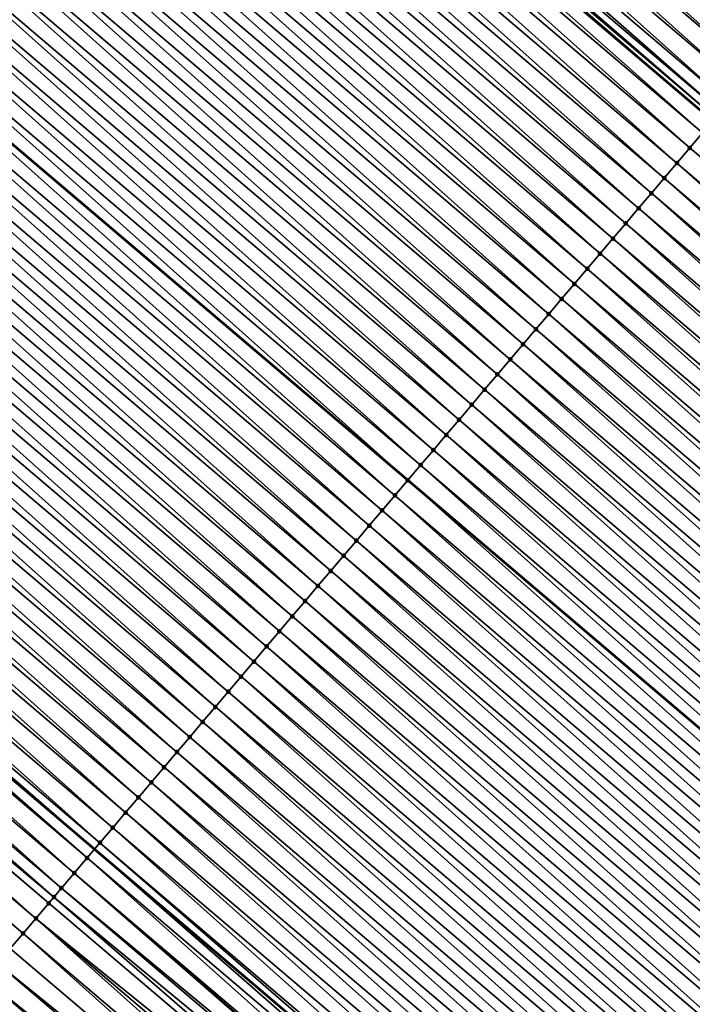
# Model space of a CAD drawing. Header units: feet. Extents: x 2007189 to 2022806, y 818621 to 837694.
# Tile 341 of 680: x 2015553 to 2015570, y 820127 to 820152. Entities that reach past the tile are written whole.
import ezdxf

# ---------------------------------------------------------------- set-up
doc = ezdxf.new("R2010")
doc.units = ezdxf.units.FT
doc.header["$MEASUREMENT"] = 0
for name, color, linetype, lineweight in [('EP_Travel Lane', 172, 'Continuous', 53), ('Road Shots', 141, 'Continuous', 100), ('Road X-Section', 40, 'Continuous', 13), ('STRIPING', 60, 'Continuous', 53)]:
    doc.layers.add(name, color=color, linetype=linetype, lineweight=lineweight)
doc.layers.add('I-77-MM17-21_SB-Surface-TIN', color=7, linetype='Continuous')

msp = doc.modelspace()

# ---------------------------------------------------------------- linework, layer by layer
at = {"layer": 'EP_Travel Lane'}
for points in [[(2015389.885161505, 820305.9431912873, 254.3724983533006), (2015404.477025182, 820292.9223736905, 254.4036297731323), (2015419.46987167, 820279.6855020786, 254.4127378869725), (2015434.463940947, 820266.4500790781, 254.453842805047), (2015449.413424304, 820253.4036363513, 254.4975981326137), (2015464.557544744, 820240.3403664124, 254.586789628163), (2015479.701666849, 820227.2770950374, 254.6751473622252), (2015494.855067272, 820214.2997339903, 254.7118659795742), (2015510.046053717, 820201.2910212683, 254.8001306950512), (2015525.256119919, 820188.3278856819, 254.9221021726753), (2015540.509567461, 820175.3925680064, 255.0499853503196), (2015555.762980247, 820162.4572798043, 255.1873302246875), (2015570.975721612, 820149.5367180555, 255.3579410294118), (2015586.218726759, 820136.5902218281, 255.5578152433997), (2015601.443424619, 820123.712927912, 255.7737022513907), (2015616.741094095, 820110.8309482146, 255.9642285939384), (2015632.038367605, 820097.9493019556, 256.2039738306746)], [(2015373.59463393, 820288.674517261, 255.097414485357), (2015388.679794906, 820275.0320144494, 255.1113229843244), (2015403.670622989, 820261.7927349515, 255.0589505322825), (2015418.661331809, 820248.5535607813, 255.1276994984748), (2015433.814420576, 820235.3225645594, 255.1719085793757), (2015448.958717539, 820222.2591423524, 255.1719629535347), (2015464.102815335, 820209.1958919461, 255.2725838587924), (2015479.301225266, 820196.1397685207, 255.3186618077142), (2015494.472375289, 820183.1077814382, 255.3854157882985), (2015509.673187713, 820170.093450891, 255.4526870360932), (2015524.887808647, 820157.1123071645, 255.5289592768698), (2015540.102447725, 820144.1311479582, 255.6002777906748), (2015555.367828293, 820131.1649169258, 255.7163127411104), (2015570.611160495, 820118.2181429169, 255.8655700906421), (2015585.913922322, 820105.2753950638, 256.0268994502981), (2015601.211586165, 820092.39342011, 256.2181326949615), (2015616.509401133, 820079.5113178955, 256.3905773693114), (2015631.817988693, 820066.6224757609, 256.5883754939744)]]:
    msp.add_polyline3d(points, dxfattribs=at)
at = {"layer": 'I-77-MM17-21_SB-Surface-TIN', "color": 128, "linetype": 'Continuous', "lineweight": -3}
for points in [[(2015572.659956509, 820151.5181343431, 255.2375710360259), (2015557.778142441, 820164.8146919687, 255.0326751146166), (2015557.453260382, 820164.4346239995, 255.0564258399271)], [(2015572.659956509, 820151.5181343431, 255.2375710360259), (2015572.983831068, 820151.899061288, 255.2071740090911), (2015557.778142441, 820164.8146919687, 255.0326751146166)], [(2015572.336152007, 820151.137147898, 255.2571234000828), (2015557.453260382, 820164.4346239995, 255.0564258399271), (2015557.128377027, 820164.0545571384, 255.0805303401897)], [(2015572.336152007, 820151.137147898, 255.2571234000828), (2015572.659956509, 820151.5181343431, 255.2375710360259), (2015557.453260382, 820164.4346239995, 255.0564258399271)], [(2015572.012330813, 820150.7561756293, 255.2792596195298), (2015557.128377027, 820164.0545571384, 255.0805303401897), (2015556.803502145, 820163.6744830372, 255.1023228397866)], [(2015572.012330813, 820150.7561756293, 255.2792596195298), (2015572.336152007, 820151.137147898, 255.2571234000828), (2015557.128377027, 820164.0545571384, 255.0805303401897)], [(2015571.688458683, 820150.3752466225, 255.309280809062), (2015556.803502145, 820163.6744830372, 255.1023228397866), (2015556.478609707, 820163.2944239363, 255.1289055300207)], [(2015571.688458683, 820150.3752466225, 255.309280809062), (2015572.012330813, 820150.7561756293, 255.2792596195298), (2015556.803502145, 820163.6744830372, 255.1023228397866)], [(2015571.364563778, 820149.9943369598, 255.3428277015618), (2015556.478609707, 820163.2944239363, 255.1289055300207), (2015556.153663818, 820162.9144105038, 255.1700720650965)], [(2015571.364563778, 820149.9943369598, 255.3428277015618), (2015571.688458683, 820150.3752466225, 255.309280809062), (2015556.478609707, 820163.2944239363, 255.1289055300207)], [(2015571.167656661, 820149.7627018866, 255.35812906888), (2015556.153663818, 820162.9144105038, 255.1700720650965), (2015555.943153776, 820162.6681531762, 255.1869284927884)], [(2015571.167656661, 820149.7627018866, 255.35812906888), (2015571.364563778, 820149.9943369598, 255.3428277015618), (2015556.153663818, 820162.9144105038, 255.1700720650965)], [(2015571.040784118, 820149.6133294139, 255.3585342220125), (2015555.943153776, 820162.6681531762, 255.1869284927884), (2015555.828804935, 820162.5343227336, 255.1874994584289)], [(2015571.040784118, 820149.6133294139, 255.3585342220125), (2015571.167656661, 820149.7627018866, 255.35812906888), (2015555.943153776, 820162.6681531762, 255.1869284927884)], [(2015570.717124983, 820149.2322195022, 255.3555833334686), (2015555.762980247, 820162.4572798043, 255.1873302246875), (2015555.504012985, 820162.1541777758, 255.1866644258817)], [(2015555.828804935, 820162.5343227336, 255.1874994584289), (2015555.762980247, 820162.4572798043, 255.1873302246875), (2015570.975721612, 820149.5367180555, 255.3579410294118)], [(2015570.717124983, 820149.2322195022, 255.3555833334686), (2015570.975721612, 820149.5367180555, 255.3579410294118), (2015555.762980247, 820162.4572798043, 255.1873302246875)], [(2015571.040784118, 820149.6133294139, 255.3585342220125), (2015555.828804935, 820162.5343227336, 255.1874994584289), (2015570.975721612, 820149.5367180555, 255.3579410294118)], [(2015570.393395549, 820148.851169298, 255.3635148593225), (2015555.504012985, 820162.1541777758, 255.1866644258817), (2015555.179200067, 820161.774050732, 255.1915501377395)], [(2015570.393395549, 820148.851169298, 255.3635148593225), (2015570.717124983, 820149.2322195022, 255.3555833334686), (2015555.504012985, 820162.1541777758, 255.1866644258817)], [(2015570.069668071, 820148.4701174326, 255.3711436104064), (2015555.179200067, 820161.774050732, 255.1915501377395), (2015554.854364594, 820161.3939429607, 255.2025903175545)], [(2015570.069668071, 820148.4701174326, 255.3711436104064), (2015570.393395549, 820148.851169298, 255.3635148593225), (2015555.179200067, 820161.774050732, 255.1915501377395)], [(2015569.745953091, 820148.0890549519, 255.3768375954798), (2015554.854364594, 820161.3939429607, 255.2025903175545), (2015554.529542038, 820161.013824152, 255.2101058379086)], [(2015569.745953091, 820148.0890549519, 255.3768375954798), (2015570.069668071, 820148.4701174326, 255.3711436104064), (2015554.854364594, 820161.3939429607, 255.2025903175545)], [(2015569.422235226, 820147.707994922, 255.3829782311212), (2015554.529542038, 820161.013824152, 255.2101058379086), (2015554.204723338, 820160.6337020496, 255.2165695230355)], [(2015569.422235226, 820147.707994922, 255.3829782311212), (2015569.745953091, 820148.0890549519, 255.3768375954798), (2015554.529542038, 820161.013824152, 255.2101058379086)], [(2015569.098512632, 820147.326938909, 255.3898510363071), (2015554.204723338, 820160.6337020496, 255.2165695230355), (2015553.879909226, 820160.2535760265, 255.2217811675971)], [(2015569.098512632, 820147.326938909, 255.3898510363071), (2015569.422235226, 820147.707994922, 255.3829782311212), (2015554.204723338, 820160.6337020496, 255.2165695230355)], [(2015568.77478155, 820146.9458901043, 255.3980376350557), (2015553.879909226, 820160.2535760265, 255.2217811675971), (2015553.555078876, 820159.8734638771, 255.2314232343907)], [(2015568.77478155, 820146.9458901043, 255.3980376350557), (2015569.098512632, 820147.326938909, 255.3898510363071), (2015553.879909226, 820160.2535760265, 255.2217811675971)], [(2015568.451052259, 820146.5648397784, 255.4059469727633), (2015553.555078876, 820159.8734638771, 255.2314232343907), (2015553.2302499, 820159.4933505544, 255.240690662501)], [(2015568.451052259, 820146.5648397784, 255.4059469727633), (2015568.77478155, 820146.9458901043, 255.3980376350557), (2015553.555078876, 820159.8734638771, 255.2314232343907)], [(2015568.127319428, 820146.1837924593, 255.4144043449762), (2015553.2302499, 820159.4933505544, 255.240690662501), (2015552.905418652, 820159.1132391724, 255.2505778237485)], [(2015568.127319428, 820146.1837924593, 255.4144043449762), (2015568.451052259, 820146.5648397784, 255.4059469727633), (2015553.2302499, 820159.4933505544, 255.240690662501)], [(2015567.803589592, 820145.8027425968, 255.4223981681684), (2015552.905418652, 820159.1132391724, 255.2505778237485), (2015552.580588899, 820158.7331265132, 255.2600571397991)], [(2015567.803589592, 820145.8027425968, 255.4223981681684), (2015568.127319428, 820146.1837924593, 255.4144043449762), (2015552.905418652, 820159.1132391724, 255.2505778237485)], [(2015567.479863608, 820145.4216894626, 255.4297956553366), (2015552.580588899, 820158.7331265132, 255.2600571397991), (2015552.255759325, 820158.3530137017, 255.2694877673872)], [(2015567.479863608, 820145.4216894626, 255.4297956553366), (2015567.803589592, 820145.8027425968, 255.4223981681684), (2015552.580588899, 820158.7331265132, 255.2600571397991)], [(2015567.156141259, 820145.0406332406, 255.4366303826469), (2015552.255759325, 820158.3530137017, 255.2694877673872), (2015551.930929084, 820157.9729014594, 255.2791002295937)], [(2015567.156141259, 820145.0406332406, 255.4366303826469), (2015567.479863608, 820145.4216894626, 255.4297956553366), (2015552.255759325, 820158.3530137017, 255.2694877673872)], [(2015566.832407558, 820144.6595866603, 255.4452223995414), (2015551.930929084, 820157.9729014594, 255.2791002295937), (2015551.606098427, 820157.5927895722, 255.2888260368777)], [(2015566.832407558, 820144.6595866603, 255.4452223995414), (2015567.156141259, 820145.0406332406, 255.4366303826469), (2015551.930929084, 820157.9729014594, 255.2791002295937)], [(2015566.508675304, 820144.2785388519, 255.4535905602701), (2015551.606098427, 820157.5927895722, 255.2888260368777), (2015551.281266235, 820157.2126789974, 255.2989709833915)], [(2015566.508675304, 820144.2785388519, 255.4535905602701), (2015566.832407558, 820144.6595866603, 255.4452223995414), (2015551.606098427, 820157.5927895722, 255.2888260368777)], [(2015566.184947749, 820143.8974870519, 255.4612312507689), (2015551.281266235, 820157.2126789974, 255.2989709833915), (2015550.956439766, 820156.8325635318, 255.3075540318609)], [(2015566.184947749, 820143.8974870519, 255.4612312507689), (2015566.508675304, 820144.2785388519, 255.4535905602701), (2015551.281266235, 820157.2126789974, 255.2989709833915)], [(2015565.861220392, 820143.5164350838, 255.4688412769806), (2015550.956439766, 820156.8325635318, 255.3075540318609), (2015550.631615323, 820156.4524463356, 255.3155844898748)], [(2015565.861220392, 820143.5164350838, 255.4688412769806), (2015566.184947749, 820143.8974870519, 255.4612312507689), (2015550.956439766, 820156.8325635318, 255.3075540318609)], [(2015565.537490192, 820143.13538553, 255.4768913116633), (2015550.631615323, 820156.4524463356, 255.3155844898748), (2015550.306790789, 820156.0723292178, 255.323639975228)], [(2015565.537490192, 820143.13538553, 255.4768913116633), (2015565.861220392, 820143.5164350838, 255.4688412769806), (2015550.631615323, 820156.4524463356, 255.3155844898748)], [(2015565.213753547, 820142.7543414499, 255.4859390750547), (2015550.306790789, 820156.0723292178, 255.323639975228), (2015549.98196114, 820155.6922164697, 255.333090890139)], [(2015565.213753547, 820142.7543414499, 255.4859390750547), (2015565.537490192, 820143.13538553, 255.4768913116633), (2015550.306790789, 820156.0723292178, 255.323639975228)], [(2015564.890024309, 820142.3732910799, 255.4938403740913), (2015549.98196114, 820155.6922164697, 255.333090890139), (2015549.657132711, 820155.3121026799, 255.3422090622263)], [(2015564.890024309, 820142.3732910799, 255.4938403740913), (2015565.213753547, 820142.7543414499, 255.4859390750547), (2015549.98196114, 820155.6922164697, 255.333090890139)], [(2015564.566282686, 820141.992251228, 255.5036586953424), (2015549.657132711, 820155.3121026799, 255.3422090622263), (2015549.332301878, 820154.9319909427, 255.351982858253)], [(2015564.566282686, 820141.992251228, 255.5036586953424), (2015564.890024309, 820142.3732910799, 255.4938403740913), (2015549.657132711, 820155.3121026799, 255.3422090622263)], [(2015564.24253422, 820141.6112171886, 255.5145364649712), (2015549.332301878, 820154.9319909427, 255.351982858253), (2015549.007472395, 820154.5518780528, 255.3613884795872)], [(2015564.24253422, 820141.6112171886, 255.5145364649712), (2015564.566282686, 820141.992251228, 255.5036586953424), (2015549.332301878, 820154.9319909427, 255.351982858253)], [(2015563.918808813, 820141.2301635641, 255.5218446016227), (2015549.007472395, 820154.5518780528, 255.3613884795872), (2015548.68264703, 820154.1717616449, 255.3696706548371)], [(2015563.918808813, 820141.2301635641, 255.5218446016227), (2015564.24253422, 820141.6112171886, 255.5145364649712), (2015549.007472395, 820154.5518780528, 255.3613884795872)], [(2015563.595083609, 820140.8491097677, 255.5291214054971), (2015548.68264703, 820154.1717616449, 255.3696706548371), (2015548.357836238, 820153.7916327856, 255.3739765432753)], [(2015563.595083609, 820140.8491097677, 255.5291214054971), (2015563.918808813, 820141.2301635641, 255.5218446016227), (2015548.68264703, 820154.1717616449, 255.3696706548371)], [(2015548.357836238, 820153.7916327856, 255.3739765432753), (2015548.033039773, 820153.4114914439, 255.3743408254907), (2015563.271381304, 820140.4680362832, 255.5328350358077)], [(2015563.595083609, 820140.8491097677, 255.5291214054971), (2015548.357836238, 820153.7916327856, 255.3739765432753), (2015563.271381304, 820140.4680362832, 255.5328350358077)], [(2015562.947718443, 820140.0869297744, 255.5304791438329), (2015548.033039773, 820153.4114914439, 255.3743408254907), (2015547.708210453, 820153.0313786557, 255.3837344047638)], [(2015562.947718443, 820140.0869297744, 255.5304791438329), (2015563.271381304, 820140.4680362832, 255.5328350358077), (2015548.033039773, 820153.4114914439, 255.3743408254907)], [(2015562.623984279, 820139.7058835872, 255.5391428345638), (2015547.708210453, 820153.0313786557, 255.3837344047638), (2015547.383390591, 820152.6512575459, 255.3905151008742)], [(2015562.623984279, 820139.7058835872, 255.5391428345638), (2015562.947718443, 820140.0869297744, 255.5304791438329), (2015547.708210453, 820153.0313786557, 255.3837344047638)], [(2015562.300247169, 820139.3248399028, 255.5482626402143), (2015547.383390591, 820152.6512575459, 255.3905151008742), (2015547.058556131, 820152.271148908, 255.4012785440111)], [(2015562.300247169, 820139.3248399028, 255.5482626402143), (2015562.623984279, 820139.7058835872, 255.5391428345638), (2015547.383390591, 820152.6512575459, 255.3905151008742)], [(2015561.976521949, 820138.9437861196, 255.5555418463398), (2015547.058556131, 820152.271148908, 255.4012785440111), (2015546.733730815, 820151.8910324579, 255.4095472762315)], [(2015561.976521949, 820138.9437861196, 255.5555418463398), (2015562.300247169, 820139.3248399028, 255.5482626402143), (2015547.058556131, 820152.271148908, 255.4012785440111)], [(2015561.652799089, 820138.5627303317, 255.562455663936), (2015546.733730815, 820151.8910324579, 255.4095472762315), (2015546.40890393, 820151.5109173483, 255.4182440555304)], [(2015561.652799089, 820138.5627303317, 255.562455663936), (2015561.976521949, 820138.9437861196, 255.5555418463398), (2015546.733730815, 820151.8910324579, 255.4095472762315)], [(2015561.329065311, 820138.1816838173, 255.5710597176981), (2015546.40890393, 820151.5109173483, 255.4182440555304), (2015546.084078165, 820151.1308012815, 255.4266351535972)], [(2015561.329065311, 820138.1816838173, 255.5710597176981), (2015561.652799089, 820138.5627303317, 255.562455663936), (2015546.40890393, 820151.5109173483, 255.4182440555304)], [(2015561.005330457, 820137.8006382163, 255.5798302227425), (2015546.084078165, 820151.1308012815, 255.4266351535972), (2015545.759250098, 820150.7506871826, 255.435654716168)], [(2015561.005330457, 820137.8006382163, 255.5798302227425), (2015561.329065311, 820138.1816838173, 255.5710597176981), (2015546.084078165, 820151.1308012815, 255.4266351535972)], [(2015560.681598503, 820137.4195901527, 255.5881518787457), (2015545.759250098, 820150.7506871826, 255.435654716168), (2015545.434417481, 820150.3705769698, 255.4459152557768)], [(2015560.681598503, 820137.4195901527, 255.5881518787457), (2015561.005330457, 820137.8006382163, 255.5798302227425), (2015545.759250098, 820150.7506871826, 255.435654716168)], [(2015560.357858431, 820137.038548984, 255.5977302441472), (2015545.434417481, 820150.3705769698, 255.4459152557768), (2015545.109583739, 820149.9904677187, 255.4564828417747)], [(2015560.357858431, 820137.038548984, 255.5977302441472), (2015560.681598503, 820137.4195901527, 255.5881518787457), (2015545.434417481, 820150.3705769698, 255.4459152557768)], [(2015560.034121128, 820136.6575054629, 255.6068798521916), (2015545.109583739, 820149.9904677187, 255.4564828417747), (2015544.784750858, 820149.6103577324, 255.4668156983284)], [(2015560.034121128, 820136.6575054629, 255.6068798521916), (2015560.357858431, 820137.038548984, 255.5977302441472), (2015545.109583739, 820149.9904677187, 255.4564828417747)], [(2015559.710389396, 820136.2764572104, 255.6151671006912), (2015544.784750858, 820149.6103577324, 255.4668156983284), (2015544.459927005, 820149.2302400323, 255.4746852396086)], [(2015559.710389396, 820136.2764572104, 255.6151671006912), (2015560.034121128, 820136.6575054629, 255.6068798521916), (2015544.784750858, 820149.6103577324, 255.4668156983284)], [(2015559.386639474, 820135.8954244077, 255.626270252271), (2015544.459927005, 820149.2302400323, 255.4746852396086), (2015544.135092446, 820148.8501314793, 255.4854758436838)], [(2015559.386639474, 820135.8954244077, 255.626270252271), (2015559.710389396, 820136.2764572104, 255.6151671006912), (2015544.459927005, 820149.2302400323, 255.4746852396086)], [(2015585.636352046, 820135.9047144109, 255.570922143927), (2015570.717124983, 820149.2322195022, 255.3555833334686), (2015570.393395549, 820148.851169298, 255.3635148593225)], [(2015559.062904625, 820135.5143788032, 255.6350401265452), (2015544.135092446, 820148.8501314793, 255.4854758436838), (2015543.8102652, 820148.4700166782, 255.4942711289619)], [(2015559.062904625, 820135.5143788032, 255.6350401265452), (2015559.386639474, 820135.8954244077, 255.626270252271), (2015544.135092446, 820148.8501314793, 255.4854758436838)], [(2015585.312630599, 820135.5236574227, 255.5776174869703), (2015570.393395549, 820148.851169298, 255.3635148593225), (2015570.069668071, 820148.4701174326, 255.3711436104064)], [(2015585.312630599, 820135.5236574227, 255.5776174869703), (2015585.636352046, 820135.9047144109, 255.570922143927), (2015570.393395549, 820148.851169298, 255.3635148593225)], [(2015558.739184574, 820135.1333206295, 255.6415191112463), (2015543.8102652, 820148.4700166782, 255.4942711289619), (2015543.485437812, 820148.0899019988, 255.5031052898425)], [(2015558.739184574, 820135.1333206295, 255.6415191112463), (2015559.062904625, 820135.5143788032, 255.6350401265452), (2015543.8102652, 820148.4700166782, 255.4942711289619)], [(2015584.988928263, 820135.1425842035, 255.5813544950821), (2015570.069668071, 820148.4701174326, 255.3711436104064), (2015569.745953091, 820148.0890549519, 255.3768375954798)], [(2015584.988928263, 820135.1425842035, 255.5813544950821), (2015585.312630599, 820135.5236574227, 255.5776174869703), (2015570.069668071, 820148.4701174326, 255.3711436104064)], [(2015558.415461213, 820134.7522652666, 255.6485104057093), (2015543.485437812, 820148.0899019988, 255.5031052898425), (2015543.160610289, 820147.7097874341, 255.5119760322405)], [(2015558.415461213, 820134.7522652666, 255.6485104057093), (2015558.739184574, 820135.1333206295, 255.6415191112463), (2015543.485437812, 820148.0899019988, 255.5031052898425)], [(2015584.665225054, 820134.7615117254, 255.5852265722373), (2015569.745953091, 820148.0890549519, 255.3768375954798), (2015569.422235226, 820147.707994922, 255.3829782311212)], [(2015584.665225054, 820134.7615117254, 255.5852265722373), (2015584.988928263, 820135.1425842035, 255.5813544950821), (2015569.745953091, 820148.0890549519, 255.3768375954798)], [(2015558.091739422, 820134.3712085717, 255.655258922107), (2015543.160610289, 820147.7097874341, 255.5119760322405), (2015542.835786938, 820147.3296693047, 255.5197084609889)], [(2015558.091739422, 820134.3712085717, 255.655258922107), (2015558.415461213, 820134.7522652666, 255.6485104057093), (2015543.160610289, 820147.7097874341, 255.5119760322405)], [(2015584.341516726, 820134.3804435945, 255.5898910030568), (2015569.422235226, 820147.707994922, 255.3829782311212), (2015569.098512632, 820147.326938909, 255.3898510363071)], [(2015584.341516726, 820134.3804435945, 255.5898910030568), (2015584.665225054, 820134.7615117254, 255.5852265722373), (2015569.422235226, 820147.707994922, 255.3829782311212)], [(2015557.768012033, 820133.9901566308, 255.6628738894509), (2015542.835786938, 820147.3296693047, 255.5197084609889), (2015542.510959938, 820146.9495542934, 255.5284366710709)], [(2015557.768012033, 820133.9901566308, 255.6628738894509), (2015558.091739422, 820134.3712085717, 255.655258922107), (2015542.835786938, 820147.3296693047, 255.5197084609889)], [(2015584.017795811, 820133.9993861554, 255.5965041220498), (2015569.098512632, 820147.326938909, 255.3898510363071), (2015568.77478155, 820146.9458901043, 255.3980376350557)], [(2015584.017795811, 820133.9993861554, 255.5965041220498), (2015584.341516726, 820134.3804435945, 255.5898910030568), (2015569.098512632, 820147.326938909, 255.3898510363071)], [(2015557.444289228, 820133.6091007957, 255.6697791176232), (2015542.510959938, 820146.9495542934, 255.5284366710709), (2015542.186129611, 820146.5694421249, 255.5380726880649)], [(2015557.444289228, 820133.6091007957, 255.6697791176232), (2015557.768012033, 820133.9901566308, 255.6628738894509), (2015542.510959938, 820146.9495542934, 255.5284366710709)], [(2015583.694078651, 820133.6183255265, 255.6025358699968), (2015568.77478155, 820146.9458901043, 255.3980376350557), (2015568.451052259, 820146.5648397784, 255.4059469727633)], [(2015583.694078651, 820133.6183255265, 255.6025358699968), (2015584.017795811, 820133.9993861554, 255.5965041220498), (2015568.77478155, 820146.9458901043, 255.3980376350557)], [(2015557.12055931, 820133.2280510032, 255.6777856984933), (2015542.186129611, 820146.5694421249, 255.5380726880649), (2015541.861299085, 820146.1893301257, 255.5477627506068)], [(2015557.12055931, 820133.2280510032, 255.6777856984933), (2015557.444289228, 820133.6091007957, 255.6697791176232), (2015542.186129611, 820146.5694421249, 255.5380726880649)], [(2015583.3703636, 820133.2372631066, 255.608241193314), (2015568.451052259, 820146.5648397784, 255.4059469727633), (2015568.127319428, 820146.1837924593, 255.4144043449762)], [(2015583.3703636, 820133.2372631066, 255.608241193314), (2015583.694078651, 820133.6183255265, 255.6025358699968), (2015568.451052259, 820146.5648397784, 255.4059469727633)], [(2015556.796820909, 820132.8470084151, 255.6871053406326), (2015541.861299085, 820146.1893301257, 255.5477627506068), (2015541.536472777, 820145.8092145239, 255.5563022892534)], [(2015556.796820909, 820132.8470084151, 255.6871053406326), (2015557.12055931, 820133.2280510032, 255.6777856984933), (2015541.861299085, 820146.1893301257, 255.5477627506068)], [(2015583.04664521, 820132.8562035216, 255.614463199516), (2015568.127319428, 820146.1837924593, 255.4144043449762), (2015567.803589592, 820145.8027425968, 255.4223981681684)], [(2015583.04664521, 820132.8562035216, 255.614463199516), (2015583.3703636, 820133.2372631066, 255.608241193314), (2015568.127319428, 820146.1837924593, 255.4144043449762)], [(2015556.473092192, 820132.4659576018, 255.6949258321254), (2015541.536472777, 820145.8092145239, 255.5563022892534), (2015541.211638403, 820145.4291058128, 255.5670424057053)], [(2015556.473092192, 820132.4659576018, 255.6949258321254), (2015556.796820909, 820132.8470084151, 255.6871053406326), (2015541.536472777, 820145.8092145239, 255.5563022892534)], [(2015582.722930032, 820132.4751412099, 255.6201882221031), (2015567.803589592, 820145.8027425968, 255.4223981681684), (2015567.479863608, 820145.4216894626, 255.4297956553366)], [(2015582.722930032, 820132.4751412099, 255.6201882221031), (2015583.04664521, 820132.8562035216, 255.614463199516), (2015567.803589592, 820145.8027425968, 255.4223981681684)], [(2015556.149378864, 820132.0848937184, 255.7003641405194), (2015541.211638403, 820145.4291058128, 255.5670424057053), (2015540.88681051, 820145.0489915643, 255.5760141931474)], [(2015556.149378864, 820132.0848937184, 255.7003641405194), (2015556.473092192, 820132.4659576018, 255.6949258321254), (2015541.211638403, 820145.4291058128, 255.5670424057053)], [(2015582.399218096, 820132.094076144, 255.6254112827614), (2015567.479863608, 820145.4216894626, 255.4297956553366), (2015567.156141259, 820145.0406332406, 255.4366303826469)], [(2015582.399218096, 820132.094076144, 255.6254112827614), (2015582.722930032, 820132.4751412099, 255.6201882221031), (2015567.479863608, 820145.4216894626, 255.4297956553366)], [(2015555.825673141, 820131.7038233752, 255.7046251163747), (2015540.88681051, 820145.0489915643, 255.5760141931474), (2015540.561989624, 820144.6688713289, 255.5830740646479)], [(2015555.825673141, 820131.7038233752, 255.7046251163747), (2015556.149378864, 820132.0848937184, 255.7003641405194), (2015540.88681051, 820145.0489915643, 255.5760141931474)], [(2015582.075496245, 820131.7130194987, 255.6321691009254), (2015567.156141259, 820145.0406332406, 255.4366303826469), (2015566.832407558, 820144.6595866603, 255.4452223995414)], [(2015582.075496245, 820131.7130194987, 255.6321691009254), (2015582.399218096, 820132.094076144, 255.6254112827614), (2015567.156141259, 820145.0406332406, 255.4366303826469)], [(2015555.501951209, 820131.3227667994, 255.7113953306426), (2015540.561989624, 820144.6688713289, 255.5830740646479), (2015540.23715603, 820144.2887619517, 255.5936014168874)], [(2015555.501951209, 820131.3227667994, 255.7113953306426), (2015555.825673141, 820131.7038233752, 255.7046251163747), (2015540.561989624, 820144.6688713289, 255.5830740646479)], [(2015581.751770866, 820131.3319658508, 255.6394731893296), (2015566.832407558, 820144.6595866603, 255.4452223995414), (2015566.508675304, 820144.2785388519, 255.4535905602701)], [(2015581.751770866, 820131.3319658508, 255.6394731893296), (2015582.075496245, 820131.7130194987, 255.6321691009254), (2015566.832407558, 820144.6595866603, 255.4452223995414)], [(2015540.23715603, 820144.2887619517, 255.5936014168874), (2015540.102447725, 820144.1311479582, 255.6002777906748), (2015555.367828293, 820131.1649169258, 255.7163127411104)], [(2015555.501951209, 820131.3227667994, 255.7113953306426), (2015540.23715603, 820144.2887619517, 255.5936014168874), (2015555.367828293, 820131.1649169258, 255.7163127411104)], [(2015555.178196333, 820130.941738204, 255.7232653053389), (2015540.102447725, 820144.1311479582, 255.6002777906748), (2015539.91230201, 820143.9086700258, 255.6097017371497)], [(2015555.178196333, 820130.941738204, 255.7232653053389), (2015555.367828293, 820131.1649169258, 255.7163127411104), (2015540.102447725, 820144.1311479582, 255.6002777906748)], [(2015581.428058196, 820130.9509014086, 255.6448099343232), (2015566.508675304, 820144.2785388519, 255.4535905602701), (2015566.184947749, 820143.8974870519, 255.4612312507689)], [(2015581.428058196, 820130.9509014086, 255.6448099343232), (2015581.751770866, 820131.3319658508, 255.6394731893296), (2015566.508675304, 820144.2785388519, 255.4535905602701)], [(2015554.854425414, 820130.5607232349, 255.7376188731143), (2015539.91230201, 820143.9086700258, 255.6097017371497), (2015539.587439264, 820143.5285855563, 255.6281831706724)], [(2015554.854425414, 820130.5607232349, 255.7376188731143), (2015555.178196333, 820130.941738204, 255.7232653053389), (2015539.91230201, 820143.9086700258, 255.6097017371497)], [(2015581.104342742, 820130.5698393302, 255.650577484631), (2015566.184947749, 820143.8974870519, 255.4612312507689), (2015565.861220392, 820143.5164350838, 255.4688412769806)], [(2015581.104342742, 820130.5698393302, 255.650577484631), (2015581.428058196, 820130.9509014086, 255.6448099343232), (2015566.184947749, 820143.8974870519, 255.4612312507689)], [(2015554.530728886, 820130.1796450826, 255.7404564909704), (2015539.587439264, 820143.5285855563, 255.6281831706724), (2015539.262629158, 820143.1484561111, 255.6323019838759)], [(2015554.530728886, 820130.1796450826, 255.7404564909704), (2015554.854425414, 820130.5607232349, 255.7376188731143), (2015539.587439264, 820143.5285855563, 255.6281831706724)], [(2015580.780628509, 820130.188776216, 255.6561562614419), (2015565.861220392, 820143.5164350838, 255.4688412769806), (2015565.537490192, 820143.13538553, 255.4768913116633)], [(2015580.780628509, 820130.188776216, 255.6561562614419), (2015581.104342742, 820130.5698393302, 255.650577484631), (2015565.861220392, 820143.5164350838, 255.4688412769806)], [(2015554.338858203, 820129.9537286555, 255.7396283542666), (2015539.262629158, 820143.1484561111, 255.6323019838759), (2015538.968728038, 820142.8044641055, 255.6312121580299)], [(2015554.338858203, 820129.9537286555, 255.7396283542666), (2015554.530728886, 820130.1796450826, 255.7404564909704), (2015539.262629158, 820143.1484561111, 255.6323019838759)], [(2015580.456915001, 820129.8077124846, 255.6616225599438), (2015565.537490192, 820143.13538553, 255.4768913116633), (2015565.213753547, 820142.7543414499, 255.4859390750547)], [(2015580.456915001, 820129.8077124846, 255.6616225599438), (2015580.780628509, 820130.188776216, 255.6561562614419), (2015565.537490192, 820143.13538553, 255.4768913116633)], [(2015554.207066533, 820129.7985379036, 255.7380036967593), (2015538.968728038, 820142.8044641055, 255.6312121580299), (2015538.93783908, 820142.7683095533, 255.6309560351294)], [(2015554.207066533, 820129.7985379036, 255.7380036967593), (2015554.338858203, 820129.9537286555, 255.7396283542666), (2015538.968728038, 820142.8044641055, 255.6312121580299)], [(2015553.883400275, 820129.4174340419, 255.7361555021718), (2015538.93783908, 820142.7683095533, 255.6309560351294), (2015538.613058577, 820142.388154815, 255.6269977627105)], [(2015553.883400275, 820129.4174340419, 255.7361555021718), (2015554.207066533, 820129.7985379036, 255.7380036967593), (2015538.93783908, 820142.7683095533, 255.6309560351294)], [(2015580.133192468, 820129.4266564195, 255.6684861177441), (2015565.213753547, 820142.7543414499, 255.4859390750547), (2015564.890024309, 820142.3732910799, 255.4938403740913)], [(2015580.133192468, 820129.4266564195, 255.6684861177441), (2015580.456915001, 820129.8077124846, 255.6616225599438), (2015565.213753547, 820142.7543414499, 255.4859390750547)], [(2015553.559718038, 820129.0363437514, 255.7367807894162), (2015538.613058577, 820142.388154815, 255.6269977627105), (2015538.288262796, 820142.0080131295, 255.6272077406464)], [(2015553.559718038, 820129.0363437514, 255.7367807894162), (2015553.883400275, 820129.4174340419, 255.7361555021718), (2015538.613058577, 820142.388154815, 255.6269977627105)], [(2015579.809460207, 820129.0456086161, 255.676855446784), (2015564.890024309, 820142.3732910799, 255.4938403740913), (2015564.566282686, 820141.992251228, 255.5036586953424)], [(2015579.809460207, 820129.0456086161, 255.676855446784), (2015580.133192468, 820129.4266564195, 255.6684861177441), (2015564.890024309, 820142.3732910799, 255.4938403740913)], [(2015553.236031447, 820128.6552571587, 255.7380800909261), (2015553.559718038, 820129.0363437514, 255.7367807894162), (2015538.288262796, 820142.0080131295, 255.6272077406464)], [(2015579.485728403, 820128.6645604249, 255.6851541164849), (2015564.566282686, 820141.992251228, 255.5036586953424), (2015564.24253422, 820141.6112171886, 255.5145364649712)], [(2015579.485728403, 820128.6645604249, 255.6851541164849), (2015579.809460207, 820129.0456086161, 255.676855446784), (2015564.566282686, 820141.992251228, 255.5036586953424)], [(2015579.162013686, 820128.2834977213, 255.6908077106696), (2015564.24253422, 820141.6112171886, 255.5145364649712), (2015563.918808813, 820141.2301635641, 255.5218446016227)], [(2015579.162013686, 820128.2834977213, 255.6908077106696), (2015579.485728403, 820128.6645604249, 255.6851541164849), (2015564.24253422, 820141.6112171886, 255.5145364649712)], [(2015578.838321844, 820127.9024155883, 255.6929201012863), (2015563.918808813, 820141.2301635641, 255.5218446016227), (2015563.595083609, 820140.8491097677, 255.5291214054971)], [(2015578.838321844, 820127.9024155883, 255.6929201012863), (2015579.162013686, 820128.2834977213, 255.6908077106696), (2015563.918808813, 820141.2301635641, 255.5218446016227)], [(2015563.595083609, 820140.8491097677, 255.5291214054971), (2015563.271381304, 820140.4680362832, 255.5328350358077), (2015578.514649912, 820127.521316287, 255.6919307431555)], [(2015578.838321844, 820127.9024155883, 255.6929201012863), (2015563.595083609, 820140.8491097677, 255.5291214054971), (2015578.514649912, 820127.521316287, 255.6919307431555)], [(2015578.190947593, 820127.1402433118, 255.6956848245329), (2015563.271381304, 820140.4680362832, 255.5328350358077), (2015562.947718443, 820140.0869297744, 255.5304791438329)], [(2015578.190947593, 820127.1402433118, 255.6956848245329), (2015578.514649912, 820127.521316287, 255.6919307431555), (2015563.271381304, 820140.4680362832, 255.5328350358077)], [(2015577.867211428, 820126.7591988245, 255.7046585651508), (2015562.947718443, 820140.0869297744, 255.5304791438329), (2015562.623984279, 820139.7058835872, 255.5391428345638)], [(2015577.867211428, 820126.7591988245, 255.7046585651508), (2015578.190947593, 820127.1402433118, 255.6956848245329), (2015562.947718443, 820140.0869297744, 255.5304791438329)], [(2015577.543464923, 820126.3781631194, 255.7152329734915), (2015562.623984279, 820139.7058835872, 255.5391428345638), (2015562.300247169, 820139.3248399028, 255.5482626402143)], [(2015577.543464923, 820126.3781631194, 255.7152329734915), (2015577.867211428, 820126.7591988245, 255.7046585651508), (2015562.623984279, 820139.7058835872, 255.5391428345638)], [(2015577.219736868, 820125.9971117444, 255.7229513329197), (2015562.300247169, 820139.3248399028, 255.5482626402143), (2015561.976521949, 820138.9437861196, 255.5555418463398)], [(2015577.219736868, 820125.9971117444, 255.7229513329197), (2015577.543464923, 820126.3781631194, 255.7152329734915), (2015562.300247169, 820139.3248399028, 255.5482626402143)], [(2015576.89601388, 820125.6160560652, 255.7298852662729), (2015561.976521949, 820138.9437861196, 255.5555418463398), (2015561.652799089, 820138.5627303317, 255.562455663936)], [(2015576.89601388, 820125.6160560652, 255.7298852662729), (2015577.219736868, 820125.9971117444, 255.7229513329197), (2015561.976521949, 820138.9437861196, 255.5555418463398)], [(2015576.572293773, 820125.2349979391, 255.7363731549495), (2015561.652799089, 820138.5627303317, 255.562455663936), (2015561.329065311, 820138.1816838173, 255.5710597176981)], [(2015576.572293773, 820125.2349979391, 255.7363731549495), (2015576.89601388, 820125.6160560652, 255.7298852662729), (2015561.652799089, 820138.5627303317, 255.562455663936)], [(2015576.24856819, 820124.8539444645, 255.7437088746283), (2015561.329065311, 820138.1816838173, 255.5710597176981), (2015561.005330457, 820137.8006382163, 255.5798302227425)], [(2015576.24856819, 820124.8539444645, 255.7437088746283), (2015576.572293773, 820125.2349979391, 255.7363731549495), (2015561.329065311, 820138.1816838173, 255.5710597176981)], [(2015575.924839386, 820124.472893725, 255.7515430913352), (2015561.005330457, 820137.8006382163, 255.5798302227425), (2015560.681598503, 820137.4195901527, 255.5881518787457)], [(2015575.924839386, 820124.472893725, 255.7515430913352), (2015576.24856819, 820124.8539444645, 255.7437088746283), (2015561.005330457, 820137.8006382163, 255.5798302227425)], [(2015575.601114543, 820124.0918396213, 255.7587641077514), (2015560.681598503, 820137.4195901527, 255.5881518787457), (2015560.357858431, 820137.038548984, 255.5977302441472)], [(2015575.601114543, 820124.0918396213, 255.7587641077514), (2015575.924839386, 820124.472893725, 255.7515430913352), (2015560.681598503, 820137.4195901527, 255.5881518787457)], [(2015575.277383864, 820123.7107904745, 255.7668886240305), (2015560.357858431, 820137.038548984, 255.5977302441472), (2015560.034121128, 820136.6575054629, 255.6068798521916)], [(2015575.277383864, 820123.7107904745, 255.7668886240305), (2015575.601114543, 820124.0918396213, 255.7587641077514), (2015560.357858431, 820137.038548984, 255.5977302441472)], [(2015574.95365254, 820123.3297418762, 255.7751131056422), (2015560.034121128, 820136.6575054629, 255.6068798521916), (2015559.710389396, 820136.2764572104, 255.6151671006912)], [(2015574.95365254, 820123.3297418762, 255.7751131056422), (2015575.277383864, 820123.7107904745, 255.7668886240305), (2015560.034121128, 820136.6575054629, 255.6068798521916)], [(2015574.629919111, 820122.9486950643, 255.7836631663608), (2015559.710389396, 820136.2764572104, 255.6151671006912), (2015559.386639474, 820135.8954244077, 255.626270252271)], [(2015574.629919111, 820122.9486950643, 255.7836631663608), (2015574.95365254, 820123.3297418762, 255.7751131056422), (2015559.710389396, 820136.2764572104, 255.6151671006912)], [(2015574.306195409, 820122.5676399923, 255.7907077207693), (2015559.386639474, 820135.8954244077, 255.626270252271), (2015559.062904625, 820135.5143788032, 255.6350401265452)], [(2015574.306195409, 820122.5676399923, 255.7907077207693), (2015574.629919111, 820122.9486950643, 255.7836631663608), (2015559.386639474, 820135.8954244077, 255.626270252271)], [(2015573.982475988, 820122.1865812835, 255.7970894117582), (2015559.062904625, 820135.5143788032, 255.6350401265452), (2015558.739184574, 820135.1333206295, 255.6415191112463)], [(2015573.982475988, 820122.1865812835, 255.7970894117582), (2015574.306195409, 820122.5676399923, 255.7907077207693), (2015559.062904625, 820135.5143788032, 255.6350401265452)], [(2015573.658758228, 820121.8055211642, 255.8032140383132), (2015558.739184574, 820135.1333206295, 255.6415191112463), (2015558.415461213, 820134.7522652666, 255.6485104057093)], [(2015573.658758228, 820121.8055211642, 255.8032140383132), (2015573.982475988, 820122.1865812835, 255.7970894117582), (2015558.739184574, 820135.1333206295, 255.6415191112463)], [(2015573.335044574, 820121.4244575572, 255.8087030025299), (2015558.415461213, 820134.7522652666, 255.6485104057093), (2015558.091739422, 820134.3712085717, 255.655258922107)], [(2015573.335044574, 820121.4244575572, 255.8087030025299), (2015573.658758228, 820121.8055211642, 255.8032140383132), (2015558.415461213, 820134.7522652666, 255.6485104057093)], [(2015573.01133004, 820121.0433946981, 255.8143282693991), (2015558.091739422, 820134.3712085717, 255.655258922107), (2015557.768012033, 820133.9901566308, 255.6628738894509)], [(2015573.01133004, 820121.0433946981, 255.8143282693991), (2015573.335044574, 820121.4244575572, 255.8087030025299), (2015558.091739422, 820134.3712085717, 255.655258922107)], [(2015572.687613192, 820120.6623338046, 255.8203118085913), (2015557.768012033, 820133.9901566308, 255.6628738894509), (2015557.444289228, 820133.6091007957, 255.6697791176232)], [(2015572.687613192, 820120.6623338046, 255.8203118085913), (2015573.01133004, 820121.0433946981, 255.8143282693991), (2015557.768012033, 820133.9901566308, 255.6628738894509)], [(2015572.363890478, 820120.2812778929, 255.8272032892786), (2015557.444289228, 820133.6091007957, 255.6697791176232), (2015557.12055931, 820133.2280510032, 255.6777856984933)], [(2015572.363890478, 820120.2812778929, 255.8272032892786), (2015572.687613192, 820120.6623338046, 255.8203118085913), (2015557.444289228, 820133.6091007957, 255.6697791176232)], [(2015572.040166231, 820119.9002232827, 255.8343320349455), (2015557.12055931, 820133.2280510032, 255.6777856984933), (2015556.796820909, 820132.8470084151, 255.6871053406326)], [(2015572.040166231, 820119.9002232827, 255.8343320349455), (2015572.363890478, 820120.2812778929, 255.8272032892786), (2015557.12055931, 820133.2280510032, 255.6777856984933)], [(2015571.716444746, 820119.5191663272, 255.8410333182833), (2015556.796820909, 820132.8470084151, 255.6871053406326), (2015556.473092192, 820132.4659576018, 255.6949258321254)], [(2015571.716444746, 820119.5191663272, 255.8410333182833), (2015572.040166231, 820119.9002232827, 255.8343320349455), (2015556.796820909, 820132.8470084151, 255.6871053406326)], [(2015571.392727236, 820119.1381059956, 255.8471192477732), (2015556.473092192, 820132.4659576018, 255.6949258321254), (2015556.149378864, 820132.0848937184, 255.7003641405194)], [(2015571.392727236, 820119.1381059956, 255.8471192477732), (2015571.716444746, 820119.5191663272, 255.8410333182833), (2015556.473092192, 820132.4659576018, 255.6949258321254)], [(2015571.069008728, 820118.7570465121, 255.8533597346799), (2015556.149378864, 820132.0848937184, 255.7003641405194), (2015555.825673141, 820131.7038233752, 255.7046251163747)], [(2015571.069008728, 820118.7570465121, 255.8533597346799), (2015571.392727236, 820119.1381059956, 255.8471192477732), (2015556.149378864, 820132.0848937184, 255.7003641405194)], [(2015570.745279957, 820118.3759957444, 255.8611887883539), (2015555.825673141, 820131.7038233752, 255.7046251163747), (2015555.501951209, 820131.3227667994, 255.7113953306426)], [(2015570.745279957, 820118.3759957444, 255.8611887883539), (2015571.069008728, 820118.7570465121, 255.8533597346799), (2015555.825673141, 820131.7038233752, 255.7046251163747)], [(2015570.421533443, 820117.9949600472, 255.8717646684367), (2015555.367828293, 820131.1649169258, 255.7163127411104), (2015555.178196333, 820130.941738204, 255.7232653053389)], [(2015555.501951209, 820131.3227667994, 255.7113953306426), (2015555.367828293, 820131.1649169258, 255.7163127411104), (2015570.611160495, 820118.2181429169, 255.8655700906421)], [(2015570.421533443, 820117.9949600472, 255.8717646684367), (2015570.611160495, 820118.2181429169, 255.8655700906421), (2015555.367828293, 820131.1649169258, 255.7163127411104)], [(2015570.745279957, 820118.3759957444, 255.8611887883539), (2015555.501951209, 820131.3227667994, 255.7113953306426), (2015570.611160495, 820118.2181429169, 255.8655700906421)], [(2015570.097798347, 820117.6139146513, 255.8805728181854), (2015555.178196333, 820130.941738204, 255.7232653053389), (2015554.854425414, 820130.5607232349, 255.7376188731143)], [(2015570.097798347, 820117.6139146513, 255.8805728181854), (2015570.421533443, 820117.9949600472, 255.8717646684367), (2015555.178196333, 820130.941738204, 255.7232653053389)], [(2015569.939206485, 820117.4272020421, 255.8814135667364), (2015554.854425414, 820130.5607232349, 255.7376188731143), (2015554.530728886, 820130.1796450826, 255.7404564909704)], [(2015569.939206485, 820117.4272020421, 255.8814135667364), (2015569.985631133, 820117.4818618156, 255.8814218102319), (2015554.854425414, 820130.5607232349, 255.7376188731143)], [(2015569.985631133, 820117.4818618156, 255.8814218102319), (2015570.097798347, 820117.6139146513, 255.8805728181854), (2015554.854425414, 820130.5607232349, 255.7376188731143)], [(2015569.774123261, 820117.2328182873, 255.880091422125), (2015554.530728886, 820130.1796450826, 255.7404564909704), (2015554.338858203, 820129.9537286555, 255.7396283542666)], [(2015569.774123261, 820117.2328182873, 255.880091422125), (2015569.939206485, 820117.4272020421, 255.8814135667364), (2015554.530728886, 820130.1796450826, 255.7404564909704)], [(2015569.450470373, 820116.8517030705, 255.876173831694), (2015554.338858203, 820129.9537286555, 255.7396283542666), (2015554.207066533, 820129.7985379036, 255.7380036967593)], [(2015569.450470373, 820116.8517030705, 255.876173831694), (2015569.774123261, 820117.2328182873, 255.880091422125), (2015554.338858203, 820129.9537286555, 255.7396283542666)], [(2015569.450470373, 820116.8517030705, 255.876173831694), (2015554.207066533, 820129.7985379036, 255.7380036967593), (2015553.883400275, 820129.4174340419, 255.7361555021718)], [(2015568.803129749, 820116.0895022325, 255.8737329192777), (2015553.883400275, 820129.4174340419, 255.7361555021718), (2015553.559718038, 820129.0363437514, 255.7367807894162)], [(2015568.803129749, 820116.0895022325, 255.8737329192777), (2015569.126807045, 820116.4705967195, 255.8738722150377), (2015553.883400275, 820129.4174340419, 255.7361555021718)], [(2015569.126807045, 820116.4705967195, 255.8738722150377), (2015569.450470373, 820116.8517030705, 255.876173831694), (2015553.883400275, 820129.4174340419, 255.7361555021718)], [(2015568.479447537, 820115.7084119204, 255.8743545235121), (2015553.559718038, 820129.0363437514, 255.7367807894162), (2015553.236031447, 820128.6552571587, 255.7380800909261)], [(2015568.479447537, 820115.7084119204, 255.8743545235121), (2015568.803129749, 820116.0895022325, 255.8737329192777), (2015553.559718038, 820129.0363437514, 255.7367807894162)], [(2015568.479447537, 820115.7084119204, 255.8743545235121), (2015553.236031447, 820128.6552571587, 255.7380800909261), (2015552.912352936, 820128.2741637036, 255.7381286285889)], [(2015568.155777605, 820115.3273111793, 255.8730753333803), (2015552.912352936, 820128.2741637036, 255.7381286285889), (2015552.588666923, 820127.8930766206, 255.7393385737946)], [(2015568.155777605, 820115.3273111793, 255.8730753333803), (2015568.479447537, 820115.7084119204, 255.8743545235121), (2015552.912352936, 820128.2741637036, 255.7381286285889)], [(2015567.832109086, 820114.9462092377, 255.8715773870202), (2015552.588666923, 820127.8930766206, 255.7393385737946), (2015552.264965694, 820127.5120024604, 255.7429038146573)], [(2015567.832109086, 820114.9462092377, 255.8715773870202), (2015568.155777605, 820115.3273111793, 255.8730753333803), (2015552.588666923, 820127.8930766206, 255.7393385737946)], [(2015567.832109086, 820114.9462092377, 255.8715773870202), (2015552.264965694, 820127.5120024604, 255.7429038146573), (2015552.133932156, 820127.3577438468, 255.7442981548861)]]:
    msp.add_3dface(points, dxfattribs=at)
at = {"layer": 'Road Shots', "lineweight": 100}
for p in [(2015570.393395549, 820148.851169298, 255.3635148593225), (2015570.069668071, 820148.4701174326, 255.3711436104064), (2015569.745953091, 820148.0890549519, 255.3768375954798), (2015569.422235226, 820147.707994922, 255.3829782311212), (2015569.098512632, 820147.326938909, 255.3898510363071), (2015568.77478155, 820146.9458901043, 255.3980376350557), (2015568.451052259, 820146.5648397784, 255.4059469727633), (2015568.127319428, 820146.1837924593, 255.4144043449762), (2015567.803589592, 820145.8027425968, 255.4223981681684), (2015567.479863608, 820145.4216894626, 255.4297956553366), (2015567.156141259, 820145.0406332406, 255.4366303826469), (2015566.832407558, 820144.6595866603, 255.4452223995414), (2015566.508675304, 820144.2785388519, 255.4535905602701), (2015566.184947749, 820143.8974870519, 255.4612312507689), (2015565.861220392, 820143.5164350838, 255.4688412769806), (2015565.537490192, 820143.13538553, 255.4768913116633), (2015565.213753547, 820142.7543414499, 255.4859390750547), (2015564.890024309, 820142.3732910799, 255.4938403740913), (2015564.566282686, 820141.992251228, 255.5036586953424), (2015564.24253422, 820141.6112171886, 255.5145364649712), (2015563.918808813, 820141.2301635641, 255.5218446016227), (2015563.595083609, 820140.8491097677, 255.5291214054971), (2015563.271381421, 820140.4680364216, 255.5328350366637), (2015562.947718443, 820140.0869297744, 255.5304791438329), (2015562.623984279, 820139.7058835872, 255.5391428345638), (2015562.300247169, 820139.3248399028, 255.5482626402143), (2015561.976521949, 820138.9437861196, 255.5555418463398), (2015561.652799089, 820138.5627303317, 255.562455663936), (2015561.329065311, 820138.1816838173, 255.5710597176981), (2015561.005330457, 820137.8006382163, 255.5798302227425), (2015560.681598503, 820137.4195901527, 255.5881518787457), (2015560.357858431, 820137.038548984, 255.5977302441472), (2015560.034121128, 820136.6575054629, 255.6068798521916), (2015559.710389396, 820136.2764572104, 255.6151671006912), (2015559.386639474, 820135.8954244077, 255.626270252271), (2015559.062904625, 820135.5143788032, 255.6350401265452), (2015558.739184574, 820135.1333206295, 255.6415191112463), (2015558.415461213, 820134.7522652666, 255.6485104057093), (2015558.091739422, 820134.3712085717, 255.655258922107), (2015557.768012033, 820133.9901566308, 255.6628738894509), (2015557.444289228, 820133.6091007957, 255.6697791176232), (2015557.12055931, 820133.2280510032, 255.6777856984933), (2015556.796820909, 820132.8470084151, 255.6871053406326), (2015556.473092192, 820132.4659576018, 255.6949258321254), (2015556.149378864, 820132.0848937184, 255.7003641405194), (2015555.825673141, 820131.7038233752, 255.7046251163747), (2015555.501951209, 820131.3227667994, 255.7113953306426), (2015555.178196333, 820130.941738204, 255.7232653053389), (2015554.854425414, 820130.5607232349, 255.7376188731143), (2015554.530728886, 820130.1796450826, 255.7404564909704), (2015554.338858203, 820129.9537286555, 255.7396283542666), (2015554.207066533, 820129.7985379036, 255.7380036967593), (2015553.883400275, 820129.4174340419, 255.7361555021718), (2015553.559718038, 820129.0363437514, 255.7367807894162)]:
    msp.add_point(p, dxfattribs=at)
at = {"layer": 'Road X-Section', "extrusion": (0.7602758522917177, -0.6495824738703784, 0.004820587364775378), "elevation": 999616.4477186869, "flags": 128}
msp.add_lwpolyline([(1932844.969180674, -4563.758769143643), (1932844.469180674, -4563.735018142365), (1932843.969180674, -4563.710913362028), (1932843.469180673, -4563.68912060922), (1932842.969180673, -4563.662537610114), (1932842.469180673, -4563.621370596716), (1932842.145209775, -4563.604513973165), (1932841.969180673, -4563.60394300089), (1932841.469180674, -4563.604778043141), (1932840.969180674, -4563.599892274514), (1932840.469180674, -4563.58885196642), (1932839.969180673, -4563.581336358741), (1932839.469180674, -4563.574872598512), (1932838.969180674, -4563.569660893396), (1932838.469180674, -4563.560018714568), (1932837.969180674, -4563.550751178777), (1932837.469180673, -4563.540863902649), (1932836.969180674, -4563.531384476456), (1932836.469180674, -4563.521953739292), (1932835.969180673, -4563.512341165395), (1932835.469180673, -4563.502615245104), (1932834.969180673, -4563.492470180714), (1932834.469180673, -4563.483887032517), (1932833.969180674, -4563.475856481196), (1932833.469180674, -4563.467800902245), (1932832.969180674, -4563.45834987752), (1932832.469180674, -4563.449231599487), (1932831.969180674, -4563.439457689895), (1932831.469180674, -4563.430051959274), (1932830.969180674, -4563.421769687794), (1932830.469180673, -4563.417463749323), (1932829.969180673, -4563.417099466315), (1932829.469180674, -4563.407705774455), (1932828.969180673, -4563.40092499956), (1932828.469180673, -4563.39016143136), (1932827.969180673, -4563.381892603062), (1932827.469180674, -4563.373195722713), (1932826.969180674, -4563.364804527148), (1932826.469180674, -4563.355784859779), (1932825.969180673, -4563.345524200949), (1932825.469180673, -4563.334956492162), (1932824.969180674, -4563.324623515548), (1932824.469180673, -4563.316753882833), (1932823.969180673, -4563.305963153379), (1932823.469180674, -4563.297167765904), (1932822.969180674, -4563.288333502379), (1932822.469180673, -4563.279462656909), (1932821.969180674, -4563.271730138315), (1932821.469180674, -4563.263001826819), (1932820.969180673, -4563.253365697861), (1932820.469180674, -4563.243675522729), (1932819.969180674, -4563.23513588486), (1932819.469180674, -4563.224395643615), (1932818.969180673, -4563.215423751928), (1932818.469180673, -4563.208363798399), (1932817.969180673, -4563.197836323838), (1932817.469180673, -4563.1817358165), (1932816.969180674, -4563.16325416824), (1932816.469180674, -4563.15913530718), (1932816.016733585, -4563.160225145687), (1932815.969180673, -4563.160481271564), (1932815.469180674, -4563.164439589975), (1932814.969180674, -4563.164229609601), (1932814.469180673, -4563.162286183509), (1932813.969180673, -4563.159810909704), (1932813.469180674, -4563.155725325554), (1932812.969180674, -4563.15227186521), (1932812.508447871, -4563.146804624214)], dxfattribs=at)
at = {"layer": 'Road X-Section', "extrusion": (0.7621600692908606, -0.6473331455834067, 0.008475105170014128), "elevation": 1005279.899249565, "flags": 128}
msp.add_lwpolyline([(1929903.539222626, -8264.942527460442), (1929903.039222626, -8264.91212934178), (1929902.539222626, -8264.892576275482), (1929902.039222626, -8264.870439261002), (1929901.539222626, -8264.84041699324), (1929901.039222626, -8264.806868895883), (1929900.735204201, -8264.791566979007), (1929900.539222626, -8264.791161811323), (1929900.039222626, -8264.794112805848), (1929899.539222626, -8264.786180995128), (1929899.039222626, -8264.77855197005), (1929898.539222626, -8264.772857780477), (1929898.039222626, -8264.76671692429), (1929897.539222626, -8264.759843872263), (1929897.039222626, -8264.751656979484), (1929896.539222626, -8264.743747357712), (1929896.039222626, -8264.735289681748), (1929895.539222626, -8264.72729557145), (1929895.039222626, -8264.7198978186), (1929894.539222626, -8264.713062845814), (1929894.039222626, -8264.704470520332), (1929893.539222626, -8264.696102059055), (1929893.039222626, -8264.688461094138), (1929892.539222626, -8264.680850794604), (1929892.039222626, -8264.672800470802), (1929891.539222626, -8264.66375238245), (1929891.039222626, -8264.655850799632), (1929890.539222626, -8264.646032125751), (1929890.039222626, -8264.635153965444), (1929889.539222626, -8264.627845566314), (1929889.039222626, -8264.62056850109), (1929888.539222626, -8264.616854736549), (1929888.039222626, -8264.619210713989), (1929887.539222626, -8264.610546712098), (1929887.039222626, -8264.601426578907), (1929886.539222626, -8264.59414711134), (1929886.039222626, -8264.587233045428), (1929885.539222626, -8264.578628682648), (1929885.039222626, -8264.569857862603), (1929884.539222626, -8264.561535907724), (1929884.039222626, -8264.551957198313), (1929883.539222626, -8264.542807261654), (1929883.039222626, -8264.53451971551), (1929882.539222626, -8264.523416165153), (1929882.039222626, -8264.514645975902), (1929881.539222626, -8264.508166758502), (1929881.039222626, -8264.501175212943), (1929880.539222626, -8264.494426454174), (1929880.039222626, -8264.486811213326), (1929879.539222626, -8264.479905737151), (1929879.039222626, -8264.47189886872), (1929878.539222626, -8264.462578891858), (1929878.039222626, -8264.454758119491), (1929877.539222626, -8264.449319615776), (1929877.039222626, -8264.445058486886), (1929876.539222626, -8264.438288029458), (1929876.039222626, -8264.426417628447), (1929875.539222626, -8264.412063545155), (1929875.039222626, -8264.40922582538), (1929874.742823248, -8264.410053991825), (1929874.539222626, -8264.411678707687), (1929874.039222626, -8264.413526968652), (1929873.539222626, -8264.41290165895), (1929873.039222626, -8264.411602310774), (1929872.539222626, -8264.41155377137), (1929872.039222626, -8264.41034378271), (1929871.539222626, -8264.406778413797), (1929871.336823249, -8264.405384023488)], dxfattribs=at)
at = {"layer": 'Road X-Section', "extrusion": (0.7621600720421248, -0.6473331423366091, 0.008475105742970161), "elevation": 1005299.907457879, "flags": 128}
msp.add_lwpolyline([(1929903.534944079, -8264.895823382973), (1929903.034944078, -8264.87591795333), (1929902.534944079, -8264.857756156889), (1929902.034944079, -8264.833262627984), (1929901.534944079, -8264.801241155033), (1929901.034944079, -8264.774208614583), (1929900.629873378, -8264.763969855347), (1929900.534944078, -8264.762891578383), (1929900.034944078, -8264.758592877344), (1929899.534944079, -8264.748920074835), (1929899.034944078, -8264.742224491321), (1929898.534944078, -8264.738487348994), (1929898.034944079, -8264.734615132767), (1929897.534944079, -8264.729950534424), (1929897.034944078, -8264.723337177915), (1929896.534944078, -8264.717305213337), (1929896.034944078, -8264.711599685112), (1929895.534944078, -8264.705377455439), (1929895.034944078, -8264.699652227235), (1929894.534944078, -8264.694428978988), (1929894.034944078, -8264.68767091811), (1929893.534944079, -8264.680366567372), (1929893.034944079, -8264.675029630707), (1929892.534944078, -8264.669261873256), (1929892.034944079, -8264.66368289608), (1929891.534944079, -8264.658216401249), (1929891.034944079, -8264.651352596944), (1929890.534944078, -8264.642982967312), (1929890.034944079, -8264.634683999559), (1929889.534944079, -8264.629030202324), (1929889.034944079, -8264.626917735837), (1929888.534944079, -8264.627907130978), (1929888.034944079, -8264.624152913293), (1929887.534944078, -8264.61517885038), (1929887.034944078, -8264.60460406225), (1929886.534944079, -8264.596885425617), (1929886.034944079, -8264.589951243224), (1929885.534944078, -8264.58346312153), (1929885.034944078, -8264.576127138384), (1929884.534944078, -8264.568292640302), (1929884.034944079, -8264.561071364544), (1929883.534944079, -8264.552946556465), (1929883.034944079, -8264.544721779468), (1929882.534944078, -8264.536171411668), (1929882.034944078, -8264.529126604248), (1929881.534944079, -8264.522744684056), (1929881.034944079, -8264.516619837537), (1929880.534944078, -8264.511130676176), (1929880.034944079, -8264.505505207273), (1929879.534944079, -8264.499521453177), (1929879.034944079, -8264.49262972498), (1929878.534944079, -8264.485500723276), (1929878.034944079, -8264.47879919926), (1929877.534944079, -8264.472713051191), (1929877.034944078, -8264.466472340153), (1929876.534944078, -8264.458643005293), (1929876.034944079, -8264.44806674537), (1929875.534944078, -8264.439258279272), (1929875.361682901, -8264.438409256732), (1929875.289968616, -8264.438417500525), (1929875.034944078, -8264.43973969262), (1929874.534944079, -8264.443657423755), (1929874.034944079, -8264.445959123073), (1929873.534944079, -8264.446098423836), (1929873.034944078, -8264.445476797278), (1929872.534944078, -8264.44675603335), (1929872.034944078, -8264.44825403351)], dxfattribs=at)
at = {"layer": 'STRIPING'}
msp.add_polyline3d([(2015382.622167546, 820298.2441160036, 254.6940141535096), (2015397.468807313, 820284.9856182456, 254.7425132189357), (2015412.386553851, 820271.6636199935, 254.7166800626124), (2015427.338360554, 820258.3803350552, 254.7598993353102), (2015442.288451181, 820245.1450277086, 254.822943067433), (2015457.211626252, 820231.8254681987, 254.874728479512), (2015472.052811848, 820218.4110280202, 254.968703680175), (2015487.234605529, 820205.4024479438, 255.0134364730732), (2015502.425636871, 820192.3936967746, 255.0839685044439), (2015517.622034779, 820179.3947655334, 255.1735788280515), (2015532.827536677, 820166.4031290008, 255.2741226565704), (2015548.033039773, 820153.4114914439, 255.3743408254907), (2015563.271381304, 820140.4680362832, 255.5328350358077), (2015578.514649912, 820127.521316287, 255.6919307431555), (2015593.777782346, 820114.611797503, 255.8967356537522), (2015609.075308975, 820101.7299380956, 256.105017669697), (2015624.37286791, 820088.8480514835, 256.3092863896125), (2015639.672210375, 820075.9724899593, 256.531018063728)], dxfattribs=at)

doc.saveas('drawing.dxf')
